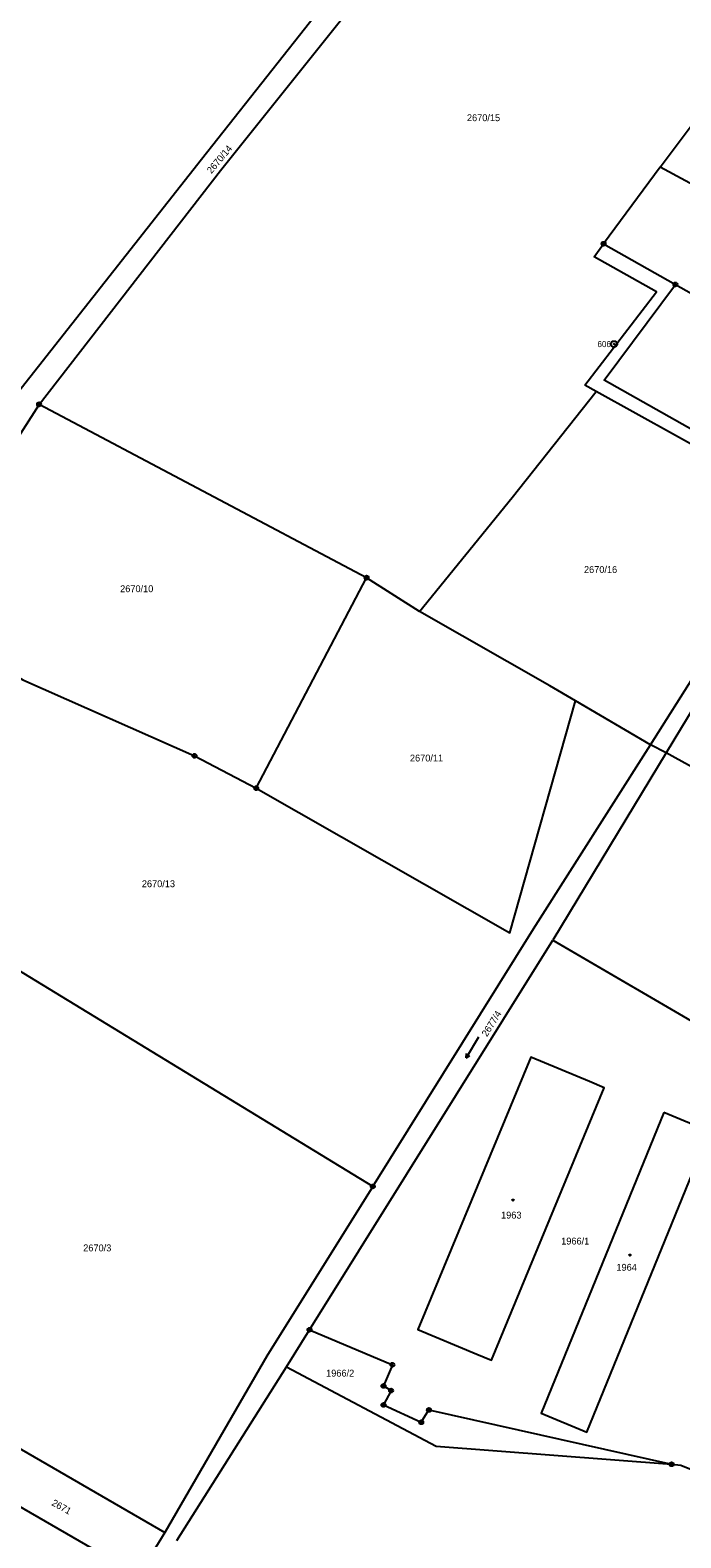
# Model space of a CAD drawing. Extents: x -562167 to -556918, y -1077891 to -1070763.
# Drawn here: x -560533.8 to -560372.7, y -1077028.4 to -1076654.9 of the extents above; entities that cross this region are included whole.
import ezdxf

# ---------------------------------------------------------------- set-up
doc = ezdxf.new("R2010")
doc.units = 0
for name, color, linetype in [('Hranice parcel', 7, 'Continuous'), ('Parcelní čísla', 7, 'Continuous'), ('Značky bodu BP', 7, 'Continuous'), ('Značky budov', 7, 'Continuous'), ('Značky kultur', 7, 'Continuous')]:
    doc.layers.add(name, color=color, linetype=linetype)

msp = doc.modelspace()

# ---------------------------------------------------------------- linework, layer by layer
at = {"layer": 'Hranice parcel'}
for p, q in [((-560377.82, -1076688.79), (-560350.43, -1076652.01)), ((-560377.82, -1076688.79), (-560391.84, -1076707.77)), ((-560351.42, -1076703.21), (-560377.82, -1076688.79)), ((-560391.84, -1076707.77), (-560374.08, -1076717.86)), ((-560374.08, -1076717.86), (-560323.92, -1076746.06)), ((-560393.66, -1076744.41), (-560396.49, -1076742.84)), ((-560531.6, -1076747.56), (-560563.04, -1076796.34)), ((-560450.52, -1076790.5), (-560531.6, -1076747.56)), ((-560352.7, -1076767.19), (-560393.66, -1076744.41)), ((-560477.84, -1076842.64), (-560450.52, -1076790.5)), ((-560437.41, -1076798.87), (-560450.52, -1076790.5)), ((-560380.24, -1076831.87), (-560368.77, -1076813.77)), ((-560380.24, -1076831.87), (-560398.81, -1076821.03)), ((-560376.33, -1076833.87), (-560380.24, -1076831.87)), ((-560376.33, -1076833.87), (-560404.42, -1076880.28)), ((-560464.65, -1076976.81), (-560404.42, -1076880.28)), ((-560404.42, -1076880.28), (-560318.34, -1076930.64)), ((-560448.98, -1076941.31), (-560538.73, -1076886.52)), ((-560666.78, -1076945.33), (-560509.57, -1077036.12)), ((-560592.15, -1076974.03), (-560500.46, -1077027.04)), ((-560470.37, -1076985.97), (-560464.65, -1076976.81)), ((-560497.46, -1077029.04), (-560470.37, -1076985.97)), ((-560500.46, -1077027.04), (-560506.97, -1077037.62))]:
    msp.add_line(p, q, dxfattribs=at)
for points in [[(-560536.94, -1076744.68), (-560491.42, -1076686.84), (-560467.17, -1076656.14), (-560428.23, -1076606.73), (-560384.27, -1076550.36)], [(-560531.6, -1076747.56), (-560486.69, -1076689.6), (-560452, -1076646.17), (-560423.51, -1076609.55), (-560379.97, -1076553.72)], [(-560396.49, -1076742.84), (-560378.76, -1076719.69), (-560394.22, -1076711), (-560391.84, -1076707.77)], [(-560348.55, -1076765.9), (-560391.69, -1076741.58), (-560374.08, -1076717.86)], [(-560437.41, -1076798.87), (-560414.5, -1076770.66), (-560393.66, -1076744.41)], [(-560563.04, -1076796.34), (-560557.17, -1076803.34), (-560535.63, -1076815.84), (-560493.12, -1076834.63), (-560477.84, -1076842.64)], [(-560398.81, -1076821.03), (-560405.17, -1076817.32), (-560437.41, -1076798.87)], [(-560358.76, -1076804.84), (-560364.06, -1076813.59), (-560376.33, -1076833.87)], [(-560477.84, -1076842.64), (-560415.1, -1076878.44), (-560398.81, -1076821.03)], [(-560448.98, -1076941.31), (-560409.17, -1076877.5), (-560380.24, -1076831.87)], [(-560297.22, -1076877.3), (-560344.8, -1076851.28), (-560374.15, -1076835.13), (-560376.33, -1076833.87)], [(-560423.25, -1076982.82), (-560419.6, -1076984.31), (-560391.67, -1076916.85), (-560395.37, -1076915.32), (-560409.84, -1076909.27), (-560437.81, -1076976.71), (-560423.25, -1076982.82)], [(-560376.98, -1076922.98), (-560407.33, -1076997.49), (-560395.97, -1077002.18), (-560365.66, -1076927.66), (-560376.98, -1076922.98)], [(-560448.98, -1076941.31), (-560475.23, -1076983.39), (-560500.46, -1077027.04)], [(-560464.65, -1076976.81), (-560444.12, -1076985.49), (-560446.33, -1076990.72), (-560444.47, -1076991.87), (-560446.33, -1076995.43), (-560436.99, -1076999.73), (-560435.08, -1076996.68), (-560375.02, -1077010.14)], [(-560470.37, -1076985.97), (-560433.3, -1077005.66), (-560375.02, -1077010.14)], [(-560375.02, -1077010.14), (-560372.73, -1077010.32), (-560363.14, -1077014.22), (-560356.38, -1077022.25)]]:
    msp.add_lwpolyline(points, dxfattribs=at)
at = {"layer": 'Značky bodu BP'}
for centre, radius in [((-560391.84, -1076707.77), 0.5), ((-560391.84, -1076707.77), 0.0303), ((-560374.08, -1076717.86), 0.5), ((-560374.08, -1076717.86), 0.0303), ((-560389.28, -1076732.63), 0.75), ((-560389.28, -1076732.63), 0.03), ((-560531.6, -1076747.56), 0.5), ((-560531.6, -1076747.56), 0.0303), ((-560450.52, -1076790.5), 0.5), ((-560450.52, -1076790.5), 0.0303), ((-560493.12, -1076834.63), 0.5), ((-560493.12, -1076834.63), 0.0303), ((-560477.84, -1076842.64), 0.5), ((-560477.84, -1076842.64), 0.0303), ((-560448.98, -1076941.31), 0.5), ((-560448.98, -1076941.31), 0.0303), ((-560464.65, -1076976.81), 0.5), ((-560464.65, -1076976.81), 0.0303), ((-560444.12, -1076985.49), 0.5), ((-560444.12, -1076985.49), 0.0303), ((-560446.33, -1076990.72), 0.5), ((-560446.33, -1076990.72), 0.0303), ((-560444.47, -1076991.87), 0.5), ((-560444.47, -1076991.87), 0.0303), ((-560446.33, -1076995.43), 0.5), ((-560446.33, -1076995.43), 0.0303), ((-560435.08, -1076996.68), 0.5), ((-560435.08, -1076996.68), 0.0303), ((-560436.99, -1076999.73), 0.5), ((-560436.99, -1076999.73), 0.0303), ((-560375.02, -1077010.14), 0.5), ((-560375.02, -1077010.14), 0.0303)]:
    msp.add_circle(centre, radius, dxfattribs=at)
at = {"layer": 'Značky budov'}
for centre in [(-560414.27, -1076944.7), (-560385.34, -1076958.3)]:
    msp.add_circle(centre, 0.175, dxfattribs=at)
at = {"layer": 'Značky kultur'}
for p, q in [((-560422.8, -1076904.34), (-560425.89, -1076909.48)), ((-560425.89, -1076909.48), (-560425.82, -1076908.39)), ((-560425.89, -1076909.48), (-560424.96, -1076908.9))]:
    msp.add_line(p, q, dxfattribs=at)

# ---------------------------------------------------------------- texts
at = {"layer": 'Parcelní čísla'}
for s, p in [('2670/15', (-560425.68, -1076677.41)), ('2670/16', (-560396.71, -1076789.33)), ('2670/10', (-560511.53, -1076794.09)), ('2670/11', (-560439.79, -1076836.03)), ('2670/13', (-560506.16, -1076867.17)), ('1963', (-560417.23, -1076949.26)), ('2670/3', (-560520.67, -1076957.38)), ('1966/1', (-560402.35, -1076955.69)), ('1964', (-560388.68, -1076962.19)), ('1966/2', (-560460.54, -1076988.41))]:
    msp.add_text(s, height=1.7, dxfattribs=at).set_placement(p)
for s, rotation, p in [('2670/14', 50, (-560488.93, -1076690.55)), ('2677/4', 58, (-560420.72, -1076904.36)), ('2671', 331, (-560528.65, -1077020.2))]:
    msp.add_text(s, height=1.7, rotation=rotation, dxfattribs=at).set_placement(p)
at = {"layer": 'Značky bodu BP'}
msp.add_text('606', height=1.5, dxfattribs=at).set_placement((-560393.38, -1076733.38))

doc.saveas('drawing.dxf')
